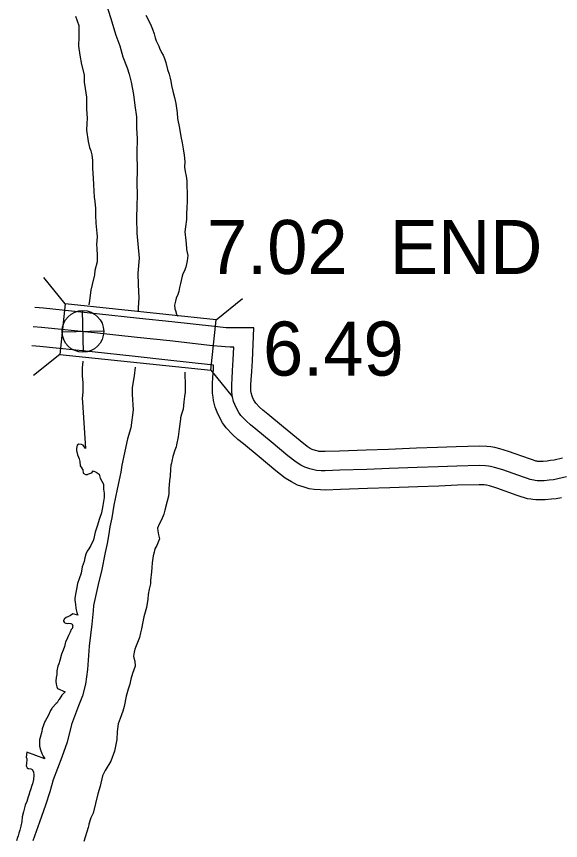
# Model space of a CAD drawing. Extents: x 31699 to 244310, y -8841 to 11474.
# Drawn here: x 102494.5 to 102778, y 1522.5 to 1951.4 of the extents above; entities that cross this region are included whole.
import ezdxf

# ---------------------------------------------------------------- set-up
doc = ezdxf.new("R2010")
doc.units = 0
for name, color, linetype in [('B_Logo', 7, 'Continuous'), ('Level 21', 7, 'Continuous'), ('R_Draft', 7, 'Continuous'), ('R_Logo', 7, 'Continuous'), ('R_XS_EARTHWORK_STAGE1', 7, 'Continuous'), ('R_XS_EARTHWORK_STAGE2', 7, 'Continuous'), ('S_WALL', 7, 'Continuous'), ('S_WALL_ANNOT', 7, 'Continuous')]:
    doc.layers.add(name, color=color, linetype=linetype)

msp = doc.modelspace()

# ---------------------------------------------------------------- linework, layer by layer
at = {"layer": 'B_Logo'}
msp.add_lwpolyline([(102781.12, 1711.73), (102776.53, 1710.67), (102774.26, 1710.31), (102772.14, 1710.03), (102769.5, 1709.79), (102767.57, 1709.76), (102765.78, 1709.79), (102764.76, 1709.9), (102764.06, 1709.99), (102763.1, 1710.17), (102762.12, 1710.45), (102760.68, 1710.94), (102758.63, 1711.61), (102747.83, 1715.39), (102743.61, 1716.68), (102741.52, 1717.2), (102740.36, 1717.42), (102738.86, 1717.56), (102735.64, 1717.69), (102723.88, 1717.39), (102714.16, 1717), (102703.23, 1716.64), (102688.65, 1716.08), (102677.03, 1715.62), (102663.05, 1715.18), (102655.38, 1714.92), (102653.18, 1714.95), (102650.82, 1715.07), (102649.35, 1715.35), (102647.33, 1715.93), (102644.75, 1716.78), (102642.61, 1717.85), (102640.16, 1719.37), (102635.94, 1722.72), (102627.27, 1729.93), (102619.13, 1736.67), (102616.35, 1738.86), (102614.08, 1740.94), (102611.46, 1743.66), (102610.3, 1745.25), (102609.13, 1747.45), (102608.18, 1749.36), (102607.63, 1750.93), (102606.99, 1753.49), (102606.85, 1754.49), (102606.68, 1756.01), (102606.62, 1760.02), (102606.82, 1762.87), (102607.06, 1767.22), (102607.43, 1772.7), (102607.74, 1779.35), (102605.74, 1779.34), (102603.17, 1779.4), (102601.25, 1779.55), (102596.67, 1780.03), (102574.39, 1782.53), (102557.44, 1784.3), (102535.04, 1786.72), (102507.57, 1789.61), (102503.19, 1789.96)], dxfattribs=at)
at = {"layer": 'Level 21'}
for p, q in [((102529.33, 1776.64), (102528.83, 1798.34)), ((102518.23, 1787.24), (102539.93, 1787.74))]:
    msp.add_line(p, q, dxfattribs=at)
msp.add_circle((102529.08, 1787.49), 10.85, dxfattribs=at)
at = {"layer": 'R_Draft'}
for points in [[(102561.94, 1952.16), (102563.22, 1949.46), (102564.69, 1946.63), (102565.41, 1944.84), (102566.27, 1942.46), (102566.73, 1940.27), (102567.3, 1938.75), (102568.58, 1935.99), (102569.08, 1934.86), (102570.07, 1932.75), (102570.84, 1931.24), (102571.55, 1929.59), (102572.21, 1927.47), (102573.24, 1923.9), (102574.04, 1921.45), (102574.63, 1919.26), (102574.87, 1917.73), (102575.2, 1915.54), (102576.01, 1912.56), (102576.77, 1909.18), (102577.45, 1906.19), (102578.12, 1901.34), (102578.4, 1898.34), (102579.41, 1893.23), (102580.19, 1888.91), (102580.88, 1885.73), (102581.36, 1882.47), (102581.85, 1879.28), (102582.14, 1876.02), (102582.09, 1872.95), (102582.41, 1870.82), (102582.95, 1868.23), (102583.21, 1865.9), (102583.18, 1864.83), (102583.22, 1863.23), (102583.46, 1859.43), (102583.38, 1854.89), (102583.26, 1852.09), (102583.09, 1848.48), (102583.03, 1845.68), (102582.47, 1841.92), (102582.27, 1839.31), (102582.66, 1834.79)], [(102525.25, 1951.64), (102526.92, 1946.68), (102526.94, 1940.87), (102526.74, 1936), (102527.54, 1931.34), (102528.4, 1926.43), (102529.82, 1920.99), (102529.72, 1917.19), (102530.27, 1914), (102531, 1909.48), (102531.03, 1905.81), (102531.03, 1903.41), (102531.23, 1898.34), (102531.1, 1895.94), (102530.94, 1892.19), (102531.76, 1886.41), (102532.58, 1883.29), (102533.16, 1881.51), (102533.82, 1879.39), (102534.09, 1876.53), (102534.14, 1874.79), (102534.14, 1872.39), (102534.42, 1867.19), (102534.64, 1864), (102534.73, 1860.46)], [(102534.73, 1860.46), (102534.88, 1857.4), (102535.28, 1855.14), (102535.58, 1851.41), (102535.6, 1848.07), (102535.85, 1843.81), (102536.33, 1838.55), (102536.44, 1836.81), (102536.09, 1832.67), (102536.34, 1830.67), (102536.58, 1827.01), (102536.6, 1823.67), (102535.33, 1819.17), (102535.05, 1816.89), (102533.99, 1811.92), (102533.14, 1808.9), (102532.55, 1803.61), (102532.21, 1801.33), (102532.19, 1801.25)], [(102582.66, 1834.79), (102583.04, 1830.86), (102583.12, 1830.19), (102583.74, 1827.01), (102583.42, 1824.2), (102582.71, 1820.97), (102581.84, 1818.68), (102581.14, 1817.39), (102580.72, 1815.58), (102579.87, 1812.49), (102579.47, 1810.34), (102578.99, 1808.19), (102578.5, 1806.78), (102577.69, 1804.75), (102577.26, 1803.21), (102576.97, 1801.93), (102576.85, 1801.19), (102576.97, 1799.33), (102577.26, 1798.4), (102577.85, 1796.48), (102578.39, 1795.38)], [(102529.13, 1772.06), (102528.78, 1768.4), (102528.63, 1764.13), (102528.99, 1760.93), (102529.08, 1757.6), (102529.12, 1755.86), (102528.75, 1752.52), (102528.87, 1750.58), (102530.46, 1726.47), (102529.28, 1728.3), (102528.33, 1728.61), (102527, 1728.71), (102526.01, 1728.28), (102525.79, 1726.61), (102525.82, 1725.48), (102526.28, 1723.29), (102526.71, 1722.1), (102527.07, 1721.24), (102527.44, 1719.78), (102527.64, 1717.52), (102527.64, 1717.45), (102528.54, 1716.27), (102528.61, 1716.14), (102529.03, 1715.35), (102529.27, 1713.76), (102530.43, 1712.99), (102530.76, 1712.99), (102531.16, 1713), (102531.49, 1713.08), (102531.69, 1713.22), (102533.66, 1713.94), (102534.5, 1714.9), (102536.06, 1714.2), (102537.55, 1713.24), (102538.07, 1711.12), (102539.76, 1707.9), (102539.83, 1705.3), (102540.08, 1703.37), (102540.08, 1700.96), (102539.52, 1696.95), (102538.83, 1692.99), (102537.65, 1690.02), (102536.56, 1686.05), (102535.51, 1683.02), (102534.68, 1679), (102533.3, 1676.09), (102532.21, 1674.32), (102531.25, 1673.03), (102530.63, 1671.48), (102530.14, 1669.6), (102529.66, 1667.65), (102528.74, 1664.89), (102528.16, 1661.6), (102527.05, 1658.64), (102526.31, 1656.28), (102525.66, 1653.26), (102525.2, 1650.64), (102524.86, 1648.43), (102524.82, 1647.43), (102525.2, 1645.57), (102525.39, 1643.44), (102525.62, 1642.51), (102525.86, 1641.18), (102526.36, 1639.86), (102523.81, 1640.46), (102522.57, 1639.63), (102521.52, 1639), (102520.33, 1638.63), (102519.55, 1637.88), (102519.36, 1637.61), (102518.98, 1636.86), (102519.05, 1636.73), (102519.33, 1636.07), (102519.61, 1635.81), (102520.15, 1635.56)], [(102582.14, 1766.23), (102582.16, 1765.43), (102582.27, 1763.83), (102582.34, 1761.36), (102582.32, 1759.36), (102582.42, 1755.83), (102582.08, 1753.68), (102581.69, 1750.87), (102581.26, 1746.99), (102580.53, 1744.43), (102579.98, 1742.55), (102579.94, 1741.75), (102579.28, 1736.72), (102578.79, 1732.57), (102577.77, 1728.47), (102577.6, 1727.4), (102577.05, 1725.65), (102576.01, 1722.29), (102575.34, 1719.93), (102575.17, 1718.93), (102574.93, 1717.85), (102574.72, 1715.71), (102574.55, 1712.17), (102574.15, 1709.89), (102573.86, 1705.61), (102573.86, 1703.34), (102573.64, 1701.67), (102572.91, 1699.11), (102571.77, 1694.48), (102571.23, 1692.32), (102570.11, 1689.43), (102568.84, 1687.19), (102568.03, 1685.03), (102568.13, 1683.7), (102568.52, 1681.51), (102568.91, 1679.45), (102567.67, 1676.08), (102566.52, 1674.38), (102566.17, 1672.5), (102565.69, 1670.69), (102565.35, 1668.27), (102565.19, 1666.94), (102564.92, 1664.59), (102564.79, 1662.25), (102564.38, 1657.77), (102564.22, 1656.16), (102563.63, 1653.28), (102563.17, 1650.53), (102562.91, 1648.12), (102562.23, 1643.76), (102561.49, 1641.41), (102560.89, 1638.86), (102560.36, 1636.31), (102559.6, 1632.61), (102559.05, 1630.6), (102558.65, 1628.18), (102557.15, 1624.61), (102556.22, 1622.05), (102555.8, 1620.43), (102555.52, 1618.42), (102555.68, 1617.49), (102556.19, 1615.77)], [(102520.15, 1635.56), (102520.95, 1635.51), (102521.74, 1635.6), (102522.81, 1635.5), (102523.42, 1635.11), (102523.63, 1634.72), (102523.78, 1634.25), (102523.72, 1633.85), (102523.61, 1633.05), (102522.97, 1632.23), (102522.41, 1630.88), (102521.65, 1629.19), (102521.09, 1627.91), (102520.78, 1627.1), (102520.08, 1625.81), (102519.77, 1625.07), (102519.41, 1623.53), (102518.73, 1621.51), (102517.85, 1619.55), (102517.14, 1616.19), (102516.53, 1614.44), (102516.02, 1613.29), (102515.49, 1610.81), (102515.41, 1608.94), (102515.19, 1607.26), (102515.04, 1605.39), (102515.22, 1603.86), (102515.45, 1602.46), (102515.81, 1601.67), (102519.79, 1599.78), (102518.11, 1598.06), (102516.63, 1595.89), (102516.31, 1595.61), (102515.61, 1594.13), (102515.09, 1593.71), (102513.09, 1591.52), (102512.96, 1591.25), (102512.26, 1590.1), (102510.94, 1587.33), (102509.53, 1585.02), (102509.29, 1584.34), (102508.54, 1582.52), (102507.92, 1580.57), (102507.69, 1579.23), (102506.78, 1576.14), (102506.48, 1574.93), (102506.45, 1573.66), (102506.5, 1571.52), (102506.96, 1569.6), (102507.61, 1567.68), (102508.31, 1566.43), (102509.21, 1564.99), (102499.86, 1568.47), (102499.53, 1565.86), (102499.89, 1564.94), (102499.79, 1563.87), (102499.74, 1563.2), (102499.62, 1562.46), (102499.58, 1561.53), (102499.73, 1561), (102500.08, 1560.34), (102500.62, 1560.02), (102500.82, 1560.02), (102502.03, 1559.86), (102502.57, 1559.47), (102503.33, 1558.29), (102503.52, 1556.56), (102503.31, 1554.28), (102502.78, 1551.93), (102502.4, 1551.12), (102501.8, 1548.77), (102501.48, 1548.03), (102500.87, 1546.01), (102500.49, 1545.2), (102499.83, 1542.85), (102499.08, 1540.89), (102498.29, 1538.13), (102498.11, 1537.39), (102497.51, 1534.84), (102497.18, 1532.43), (102496.71, 1530.01), (102496.3, 1527.87), (102495.75, 1526.32), (102495.32, 1524.97), (102494.94, 1524.03), (102494.46, 1522.21)], [(102556.19, 1615.77), (102556.33, 1613.17), (102554.9, 1609.33), (102554.12, 1606.44), (102553.59, 1603.89), (102552.66, 1601.19), (102551.56, 1597.63), (102550.57, 1592.26), (102549.97, 1589.84), (102548.55, 1585.93), (102547.49, 1583.17), (102546.93, 1579.28), (102546.78, 1575.01), (102545.55, 1568.9), (102543.62, 1563.84), (102540.69, 1558.89), (102539.37, 1556.05), (102538.12, 1550.68), (102536.89, 1546.78), (102534.37, 1536.77), (102533.24, 1534.2), (102532.19, 1530.9), (102532.2, 1530.7), (102531.77, 1529.29), (102529.64, 1521.89)]]:
    msp.add_lwpolyline(points, dxfattribs=at)
at = {"layer": 'R_Logo'}
for points in [[(102540.62, 1959.73), (102543.46, 1950.86), (102546.17, 1941.66), (102548.39, 1936.24), (102549.94, 1930.48), (102552.1, 1924.73), (102553.19, 1921.36), (102554.17, 1917.24), (102555.48, 1910.74), (102556.16, 1905.15), (102556.93, 1899.17), (102557.08, 1893.36), (102557.36, 1887.97), (102557.11, 1880.28), (102557.35, 1871.41), (102557.13, 1864.93), (102557.44, 1858.2), (102557.19, 1852.99), (102557.04, 1846.31), (102557.18, 1838.57), (102558.46, 1825.66), (102557.75, 1817.83), (102557.85, 1811.7), (102558.23, 1804.9), (102557.84, 1799.75), (102557.8, 1797.8)], [(102556.26, 1768.83), (102555.87, 1764.32), (102554.71, 1758.22), (102554.67, 1754.61), (102555.29, 1746.69), (102554.01, 1737.38), (102552.3, 1731.53), (102549.35, 1717.9), (102548.85, 1714.15), (102546.89, 1705.35), (102545.12, 1696.96), (102544.16, 1690.53), (102543.16, 1685.7), (102542.66, 1682.08), (102541.73, 1677.05), (102540.73, 1672.42), (102538.79, 1662.69), (102537.41, 1657.38), (102534.55, 1644.82), (102534.49, 1642.02), (102533.75, 1635.12), (102532.26, 1623.67), (102531.4, 1611.5), (102530.47, 1603.87), (102528.91, 1597.75), (102526.78, 1592.56), (102523.12, 1582.91), (102520.84, 1573.64), (102518.18, 1565.83), (102513.51, 1554.03), (102511.81, 1547.84), (102509.67, 1540.91), (102506.45, 1532.01), (102503.05, 1522.31)]]:
    msp.add_lwpolyline(points, dxfattribs=at)
at = {"layer": 'R_XS_EARTHWORK_STAGE1'}
for p, q in [((102519.79, 1801.79), (102508.72, 1815.47)), ((102598.55, 1793.48), (102612.23, 1804.55)), ((102517.02, 1775.54), (102503.34, 1764.46)), ((102595.78, 1767.23), (102606.85, 1753.54))]:
    msp.add_line(p, q, dxfattribs=at)
msp.add_lwpolyline([(102517.02, 1775.54), (102595.78, 1767.23), (102598.55, 1793.48), (102519.79, 1801.79)], close=True, dxfattribs=at)
at = {"layer": 'R_XS_EARTHWORK_STAGE2'}
for points in [[(102778.94, 1721.49), (102774.63, 1720.49), (102772.83, 1720.21), (102771.01, 1719.97), (102768.97, 1719.78), (102767.58, 1719.76), (102766.38, 1719.78), (102765.96, 1719.82), (102765.63, 1719.87), (102765.39, 1719.91), (102765.11, 1719.99), (102763.86, 1720.42), (102761.85, 1721.08), (102750.94, 1724.9), (102746.29, 1726.32), (102743.66, 1726.98), (102741.72, 1727.34), (102739.52, 1727.54), (102735.73, 1727.7), (102723.55, 1727.39), (102713.79, 1727), (102702.88, 1726.63), (102688.26, 1726.08), (102676.67, 1725.62), (102662.73, 1725.17), (102655.28, 1724.92), (102653.5, 1724.95), (102652.03, 1725.02), (102651.68, 1725.09), (102650.27, 1725.5), (102648.57, 1726.05), (102647.49, 1726.59), (102645.92, 1727.56), (102642.24, 1730.48), (102633.65, 1737.62), (102625.42, 1744.45), (102622.83, 1746.49), (102621.07, 1748.11), (102619.14, 1750.1), (102618.8, 1750.58), (102618.02, 1752.03), (102617.41, 1753.26), (102617.22, 1753.8), (102616.82, 1755.43), (102616.77, 1755.76), (102616.67, 1756.62), (102616.62, 1759.75), (102616.8, 1762.24), (102617.04, 1766.6), (102617.42, 1772.14), (102618.21, 1789.44), (102605.82, 1789.34), (102603.69, 1789.39), (102602.15, 1789.51), (102597.74, 1789.97), (102575.47, 1792.48), (102558.5, 1794.24), (102536.1, 1796.67), (102508.49, 1799.57), (102503.99, 1799.93)], [(102778.42, 1700.84), (102775.68, 1700.42), (102773.26, 1700.09), (102770.03, 1699.79), (102767.57, 1699.76), (102765.17, 1699.8), (102763.56, 1699.97), (102762.49, 1700.11), (102760.81, 1700.42), (102759.12, 1700.9), (102757.51, 1701.45), (102755.42, 1702.14), (102744.72, 1705.89), (102740.93, 1707.04), (102739.38, 1707.43), (102738.99, 1707.5), (102738.2, 1707.57), (102735.56, 1707.69), (102724.21, 1707.4), (102714.53, 1707.01), (102703.59, 1706.64), (102689.03, 1706.09), (102677.39, 1705.63), (102663.38, 1705.18), (102655.49, 1704.92), (102652.86, 1704.95), (102649.61, 1705.12), (102647.01, 1705.62), (102644.4, 1706.37), (102640.93, 1707.5), (102637.72, 1709.12), (102634.41, 1711.17), (102629.63, 1714.95), (102620.88, 1722.24), (102612.85, 1728.89), (102609.87, 1731.24), (102607.1, 1733.78), (102603.79, 1737.21), (102601.81, 1739.93), (102600.24, 1742.88), (102598.96, 1745.46), (102598.04, 1748.05), (102597.17, 1751.55), (102596.92, 1753.23), (102596.69, 1755.39), (102596.61, 1760.29), (102596.84, 1763.5), (102597.08, 1767.84), (102597.22, 1769.92), (102595.59, 1770.09), (102573.31, 1772.59), (102556.39, 1774.35), (102533.98, 1776.78), (102506.65, 1779.65), (102502.4, 1779.99)]]:
    msp.add_lwpolyline(points, dxfattribs=at)

# ---------------------------------------------------------------- texts
at = {"layer": 'S_WALL'}
msp.add_text('6.49', height=28.16, dxfattribs=at).set_placement((102622.95, 1764.47))
at = {"layer": 'S_WALL_ANNOT'}
for s, p in [('7.02', (102593.73, 1817.36)), ('END', (102689.02, 1817.36))]:
    msp.add_text(s, height=28.16, dxfattribs=at).set_placement(p)

doc.saveas('drawing.dxf')
